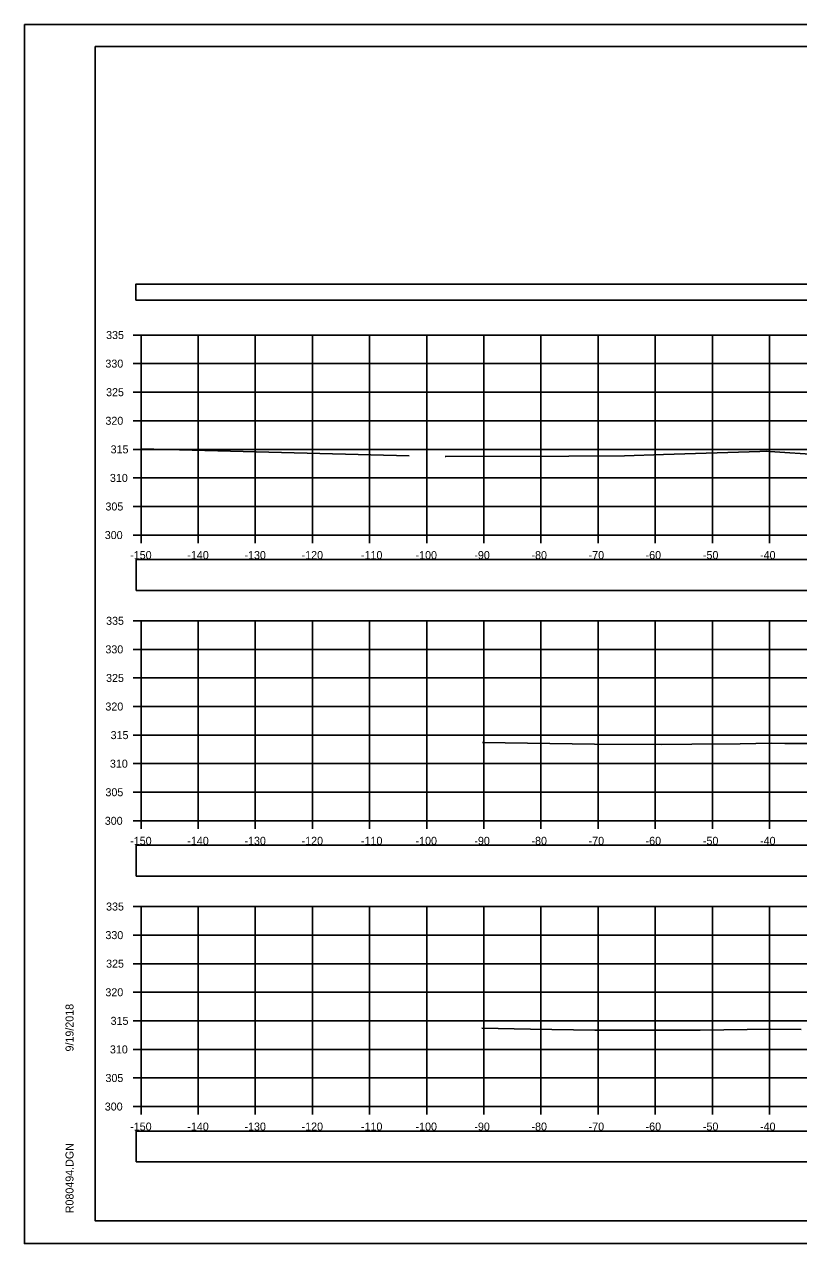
# Model space of a CAD drawing. Extents: x 1376273 to 1384221, y 378927 to 384592.
# Drawn here: x 1381187.9 to 1381323.4, y 379685.2 to 379898.5 of the extents above; entities that cross this region are included whole.
import ezdxf

# ---------------------------------------------------------------- set-up
doc = ezdxf.new("R2010")
doc.units = 0
for name, color, linetype in [('R_Axis', 7, 'Continuous'), ('R_Axis Annot', 7, 'Continuous'), ('R_Border', 7, 'Continuous'), ('R_Exist Surface', 7, 'Continuous'), ('R_Grid', 7, 'Continuous'), ('R_No Plot', 7, 'Continuous')]:
    doc.layers.add(name, color=color, linetype=linetype)

msp = doc.modelspace()

# ---------------------------------------------------------------- linework, layer by layer
at = {"layer": 'R_Axis'}
for p, q in [((1381206.95, 379844.14), (1381208.35, 379844.14)), ((1381208.35, 379809.14), (1381208.35, 379844.14)), ((1381206.95, 379839.14), (1381208.35, 379839.14)), ((1381206.95, 379834.14), (1381208.35, 379834.14)), ((1381206.95, 379829.14), (1381208.35, 379829.14)), ((1381206.95, 379824.14), (1381208.35, 379824.14)), ((1381206.95, 379819.14), (1381208.35, 379819.14)), ((1381206.95, 379814.14), (1381208.35, 379814.14)), ((1381206.95, 379809.14), (1381208.35, 379809.14)), ((1381208.35, 379809.14), (1381508.35, 379809.14)), ((1381208.35, 379807.74), (1381208.35, 379809.14)), ((1381218.35, 379807.74), (1381218.35, 379809.14)), ((1381228.35, 379807.74), (1381228.35, 379809.14)), ((1381238.35, 379807.74), (1381238.35, 379809.14)), ((1381248.35, 379807.74), (1381248.35, 379809.14)), ((1381258.35, 379807.74), (1381258.35, 379809.14)), ((1381268.35, 379807.74), (1381268.35, 379809.14)), ((1381278.35, 379807.74), (1381278.35, 379809.14)), ((1381288.35, 379807.74), (1381288.35, 379809.14)), ((1381298.35, 379807.74), (1381298.35, 379809.14)), ((1381308.35, 379807.74), (1381308.35, 379809.14)), ((1381318.35, 379807.74), (1381318.35, 379809.14)), ((1381206.95, 379794.14), (1381208.35, 379794.14)), ((1381208.35, 379759.14), (1381208.35, 379794.14)), ((1381206.95, 379789.14), (1381208.35, 379789.14)), ((1381206.95, 379784.14), (1381208.35, 379784.14)), ((1381206.95, 379779.14), (1381208.35, 379779.14)), ((1381206.95, 379774.14), (1381208.35, 379774.14)), ((1381206.95, 379769.14), (1381208.35, 379769.14)), ((1381206.95, 379764.14), (1381208.35, 379764.14)), ((1381206.95, 379759.14), (1381208.35, 379759.14)), ((1381208.35, 379759.14), (1381508.35, 379759.14)), ((1381208.35, 379757.74), (1381208.35, 379759.14)), ((1381218.35, 379757.74), (1381218.35, 379759.14)), ((1381228.35, 379757.74), (1381228.35, 379759.14)), ((1381238.35, 379757.74), (1381238.35, 379759.14)), ((1381248.35, 379757.74), (1381248.35, 379759.14)), ((1381258.35, 379757.74), (1381258.35, 379759.14)), ((1381268.35, 379757.74), (1381268.35, 379759.14)), ((1381278.35, 379757.74), (1381278.35, 379759.14)), ((1381288.35, 379757.74), (1381288.35, 379759.14)), ((1381298.35, 379757.74), (1381298.35, 379759.14)), ((1381308.35, 379757.74), (1381308.35, 379759.14)), ((1381318.35, 379757.74), (1381318.35, 379759.14)), ((1381206.95, 379744.14), (1381208.35, 379744.14)), ((1381208.35, 379709.14), (1381208.35, 379744.14)), ((1381206.95, 379739.14), (1381208.35, 379739.14)), ((1381206.95, 379734.14), (1381208.35, 379734.14)), ((1381206.95, 379729.14), (1381208.35, 379729.14)), ((1381206.95, 379724.14), (1381208.35, 379724.14)), ((1381206.95, 379719.14), (1381208.35, 379719.14)), ((1381206.95, 379714.14), (1381208.35, 379714.14)), ((1381206.95, 379709.14), (1381208.35, 379709.14)), ((1381208.35, 379709.14), (1381508.35, 379709.14)), ((1381208.35, 379707.74), (1381208.35, 379709.14)), ((1381218.35, 379707.74), (1381218.35, 379709.14)), ((1381228.35, 379707.74), (1381228.35, 379709.14)), ((1381238.35, 379707.74), (1381238.35, 379709.14)), ((1381248.35, 379707.74), (1381248.35, 379709.14)), ((1381258.35, 379707.74), (1381258.35, 379709.14)), ((1381268.35, 379707.74), (1381268.35, 379709.14)), ((1381278.35, 379707.74), (1381278.35, 379709.14)), ((1381288.35, 379707.74), (1381288.35, 379709.14)), ((1381298.35, 379707.74), (1381298.35, 379709.14)), ((1381308.35, 379707.74), (1381308.35, 379709.14)), ((1381318.35, 379707.74), (1381318.35, 379709.14))]:
    msp.add_line(p, q, dxfattribs=at)
at = {"layer": 'R_Axis Annot'}
for points in [[(1381207.46, 379850.23), (1381509.26, 379850.23), (1381509.26, 379853.05), (1381207.46, 379853.05)], [(1381207.5, 379799.46), (1381509.19, 379799.46), (1381509.19, 379804.87), (1381207.5, 379804.87)], [(1381207.5, 379749.47), (1381509.19, 379749.47), (1381509.19, 379754.88), (1381207.5, 379754.88)], [(1381207.5, 379699.45), (1381509.19, 379699.45), (1381509.19, 379704.86), (1381207.5, 379704.86)]]:
    msp.add_lwpolyline(points, close=True, dxfattribs=at)
at = {"layer": 'R_Border'}
for p, q in [((1381200.35, 379894.6), (1381516.53, 379894.6)), ((1381200.35, 379689.14), (1381200.35, 379894.6)), ((1381200.35, 379689.14), (1381200.35, 379689.14)), ((1381516.53, 379689.14), (1381200.35, 379689.14))]:
    msp.add_line(p, q, dxfattribs=at)
at = {"layer": 'R_Exist Surface'}
for points in [[(1381208.35, 379824.21), (1381255.3, 379823.02)], [(1381261.58, 379822.87), (1381261.68, 379822.87), (1381283.24, 379822.97), (1381292.96, 379823.02), (1381299.78, 379823.23), (1381316.63, 379823.77), (1381317.81, 379823.8), (1381318.42, 379823.76), (1381327.19, 379823.18)], [(1381268.13, 379772.84), (1381268.16, 379772.84), (1381287.69, 379772.53), (1381299.43, 379772.5), (1381304.73, 379772.53), (1381313.18, 379772.61), (1381318.7, 379772.7), (1381321.04, 379772.68), (1381327.75, 379772.69)], [(1381267.98, 379722.88), (1381276.53, 379722.71), (1381287.8, 379722.53), (1381305.54, 379722.49), (1381306.06, 379722.49), (1381306.21, 379722.49), (1381318.59, 379722.69), (1381323.91, 379722.65)]]:
    msp.add_lwpolyline(points, dxfattribs=at)
at = {"layer": 'R_Grid'}
for p, q in [((1381208.35, 379844.14), (1381508.35, 379844.14)), ((1381208.35, 379809.14), (1381208.35, 379844.14)), ((1381218.35, 379809.14), (1381218.35, 379844.14)), ((1381228.35, 379809.14), (1381228.35, 379844.14)), ((1381238.35, 379809.14), (1381238.35, 379844.14)), ((1381248.35, 379809.14), (1381248.35, 379844.14)), ((1381258.35, 379809.14), (1381258.35, 379844.14)), ((1381268.35, 379809.14), (1381268.35, 379844.14)), ((1381278.35, 379809.14), (1381278.35, 379844.14)), ((1381288.35, 379809.14), (1381288.35, 379844.14)), ((1381298.35, 379809.14), (1381298.35, 379844.14)), ((1381308.35, 379809.14), (1381308.35, 379844.14)), ((1381318.35, 379809.14), (1381318.35, 379844.14)), ((1381208.35, 379839.14), (1381508.35, 379839.14)), ((1381208.35, 379834.14), (1381508.35, 379834.14)), ((1381208.35, 379829.14), (1381508.35, 379829.14)), ((1381208.35, 379824.14), (1381508.35, 379824.14)), ((1381208.35, 379819.14), (1381508.35, 379819.14)), ((1381208.35, 379814.14), (1381508.35, 379814.14)), ((1381208.35, 379809.14), (1381508.35, 379809.14)), ((1381208.35, 379794.14), (1381508.35, 379794.14)), ((1381208.35, 379759.14), (1381208.35, 379794.14)), ((1381218.35, 379759.14), (1381218.35, 379794.14)), ((1381228.35, 379759.14), (1381228.35, 379794.14)), ((1381238.35, 379759.14), (1381238.35, 379794.14)), ((1381248.35, 379759.14), (1381248.35, 379794.14)), ((1381258.35, 379759.14), (1381258.35, 379794.14)), ((1381268.35, 379759.14), (1381268.35, 379794.14)), ((1381278.35, 379759.14), (1381278.35, 379794.14)), ((1381288.35, 379759.14), (1381288.35, 379794.14)), ((1381298.35, 379759.14), (1381298.35, 379794.14)), ((1381308.35, 379759.14), (1381308.35, 379794.14)), ((1381318.35, 379759.14), (1381318.35, 379794.14)), ((1381208.35, 379789.14), (1381508.35, 379789.14)), ((1381208.35, 379784.14), (1381508.35, 379784.14)), ((1381208.35, 379779.14), (1381508.35, 379779.14)), ((1381208.35, 379774.14), (1381508.35, 379774.14)), ((1381208.35, 379769.14), (1381508.35, 379769.14)), ((1381208.35, 379764.14), (1381508.35, 379764.14)), ((1381208.35, 379759.14), (1381508.35, 379759.14)), ((1381208.35, 379744.14), (1381508.35, 379744.14)), ((1381208.35, 379709.14), (1381208.35, 379744.14)), ((1381218.35, 379709.14), (1381218.35, 379744.14)), ((1381228.35, 379709.14), (1381228.35, 379744.14)), ((1381238.35, 379709.14), (1381238.35, 379744.14)), ((1381248.35, 379709.14), (1381248.35, 379744.14)), ((1381258.35, 379709.14), (1381258.35, 379744.14)), ((1381268.35, 379709.14), (1381268.35, 379744.14)), ((1381278.35, 379709.14), (1381278.35, 379744.14)), ((1381288.35, 379709.14), (1381288.35, 379744.14)), ((1381298.35, 379709.14), (1381298.35, 379744.14)), ((1381308.35, 379709.14), (1381308.35, 379744.14)), ((1381318.35, 379709.14), (1381318.35, 379744.14)), ((1381208.35, 379739.14), (1381508.35, 379739.14)), ((1381208.35, 379734.14), (1381508.35, 379734.14)), ((1381208.35, 379729.14), (1381508.35, 379729.14)), ((1381208.35, 379724.14), (1381508.35, 379724.14)), ((1381208.35, 379719.14), (1381508.35, 379719.14)), ((1381208.35, 379714.14), (1381508.35, 379714.14)), ((1381208.35, 379709.14), (1381508.35, 379709.14))]:
    msp.add_line(p, q, dxfattribs=at)
at = {"layer": 'R_No Plot'}
for p, q in [((1381187.95, 379898.5), (1381521.28, 379898.5)), ((1381187.95, 379685.16), (1381521.28, 379685.16))]:
    msp.add_line(p, q, dxfattribs=at)
for points in [[(1381187.94, 379898.5), (1381521.28, 379898.5), (1381521.28, 379685.16), (1381187.94, 379685.16)], [(1381434.27, 379894.6), (1381434.27, 379884.72), (1381470, 379884.72), (1381470, 379881.8), (1381493.2, 379881.8), (1381493.2, 379857.47), (1381516.53, 379857.47), (1381516.53, 379689.14), (1381200.35, 379689.14), (1381200.35, 379894.6)]]:
    msp.add_lwpolyline(points, close=True, dxfattribs=at)

# ---------------------------------------------------------------- texts
at = {"layer": 'R_Axis Annot'}
for s, p in [('335', (1381202.24, 379843.44)), ('330', (1381202.12, 379838.44)), ('325', (1381202.24, 379833.44)), ('320', (1381202.12, 379828.44)), ('315', (1381203.03, 379823.44)), ('310', (1381202.91, 379818.44)), ('305', (1381202.13, 379813.44)), ('300', (1381202.01, 379808.44)), ('-150', (1381206.46, 379804.94)), ('-140', (1381216.46, 379804.94)), ('-130', (1381226.46, 379804.94)), ('-120', (1381236.46, 379804.94)), ('-110', (1381246.85, 379804.94)), ('-100', (1381256.4, 379804.94)), ('-90', (1381266.69, 379804.94)), ('-80', (1381276.69, 379804.94)), ('-70', (1381286.69, 379804.94)), ('-60', (1381296.66, 379804.94)), ('-50', (1381306.69, 379804.94)), ('-40', (1381316.69, 379804.94)), ('335', (1381202.24, 379793.44)), ('330', (1381202.12, 379788.44)), ('325', (1381202.24, 379783.44)), ('320', (1381202.12, 379778.44)), ('315', (1381203.03, 379773.44)), ('310', (1381202.91, 379768.44)), ('305', (1381202.13, 379763.44)), ('300', (1381202.01, 379758.44)), ('-150', (1381206.46, 379754.94)), ('-140', (1381216.46, 379754.94)), ('-130', (1381226.46, 379754.94)), ('-120', (1381236.46, 379754.94)), ('-110', (1381246.85, 379754.94)), ('-100', (1381256.4, 379754.94)), ('-90', (1381266.69, 379754.94)), ('-80', (1381276.69, 379754.94)), ('-70', (1381286.69, 379754.94)), ('-60', (1381296.66, 379754.94)), ('-50', (1381306.69, 379754.94)), ('-40', (1381316.69, 379754.94)), ('335', (1381202.24, 379743.44)), ('330', (1381202.12, 379738.44)), ('325', (1381202.24, 379733.44)), ('320', (1381202.12, 379728.44)), ('315', (1381203.03, 379723.44)), ('310', (1381202.91, 379718.44)), ('305', (1381202.13, 379713.44)), ('300', (1381202.01, 379708.44)), ('-150', (1381206.46, 379704.94)), ('-140', (1381216.46, 379704.94)), ('-130', (1381226.46, 379704.94)), ('-120', (1381236.46, 379704.94)), ('-110', (1381246.85, 379704.94)), ('-100', (1381256.4, 379704.94)), ('-90', (1381266.69, 379704.94)), ('-80', (1381276.69, 379704.94)), ('-70', (1381286.69, 379704.94)), ('-60', (1381296.66, 379704.94)), ('-50', (1381306.69, 379704.94)), ('-40', (1381316.69, 379704.94))]:
    msp.add_text(s, height=1.4, dxfattribs=at).set_placement(p)
at = {"layer": 'R_Border'}
for s, p in [('9/19/2018', (1381196.54, 379718.78)), ('R080494.DGN', (1381196.54, 379690.47))]:
    msp.add_text(s, height=1.4, rotation=90, dxfattribs=at).set_placement(p)

doc.saveas('drawing.dxf')
